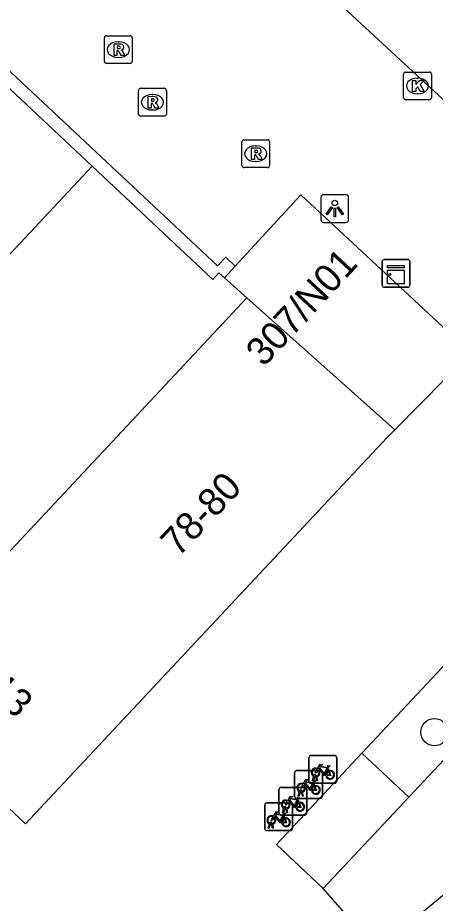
# Model space of a CAD drawing. Extents: x 159040 to 160094, y 381214 to 382518.
# Drawn here: x 159528.9 to 159543.94, y 381598.29 to 381630.16 of the extents above; entities that cross this region are included whole.
import ezdxf

# ---------------------------------------------------------------- set-up
doc = ezdxf.new("R2010")
doc.units = 0
for name, color, linetype in [('IMGEO_Boom', 7, 'Continuous'), ('IMGEO_Fietsenrek', 7, 'Continuous'), ('IMGEO_Groenvoorziening', 7, 'Continuous'), ('IMGEO_Kast', 7, 'Continuous'), ('IMGEO_Kolk', 7, 'Continuous'), ('IMGEO_Lichtpunt', 7, 'Continuous'), ('IMGEO_Pand', 7, 'Continuous'), ('IMGEO_Pand_nummerreeks', 7, 'Continuous'), ('IMGEO_Rijbaan_lokaal_open', 7, 'Continuous'), ('IMGEO_Rioolput', 7, 'Continuous'), ('IMGEO_Voetpad_open', 7, 'Continuous')]:
    doc.layers.add(name, color=color, linetype=linetype)

msp = doc.modelspace()

# ---------------------------------------------------------------- linework, layer by layer
at = {"layer": 'IMGEO_Boom'}
msp.add_circle((159543.909, 381604.447), 0.489, dxfattribs=at)
at = {"layer": 'IMGEO_Fietsenrek'}
for p, q in [((159539.386, 381602.685), (159539.386, 381603.526)), ((159539.386, 381603.526), (159539.386, 381602.685)), ((159539.461, 381603.61), (159540.302, 381603.61)), ((159540.302, 381603.61), (159539.461, 381603.61)), ((159540.386, 381603.535), (159540.386, 381602.694)), ((159540.386, 381602.694), (159540.386, 381603.535)), ((159538.945, 381603.066), (159539.786, 381603.066)), ((159539.786, 381603.066), (159538.945, 381603.066)), ((159540.073, 381603.159), (159540.109, 381603.064)), ((159538.87, 381602.141), (159538.87, 381602.982)), ((159538.87, 381602.982), (159538.87, 381602.141)), ((159539.513, 381602.694), (159539.552, 381602.854)), ((159539.582, 381602.842), (159539.547, 381602.694)), ((159539.624, 381602.866), (159539.623, 381602.87)), ((159539.665, 381602.694), (159539.631, 381602.836)), ((159539.655, 381602.877), (159539.656, 381602.87)), ((159539.663, 381602.84), (159539.698, 381602.694)), ((159539.87, 381602.991), (159539.87, 381602.15)), ((159539.87, 381602.15), (159539.87, 381602.991)), ((159538.383, 381602.459), (159539.224, 381602.459)), ((159539.224, 381602.459), (159538.383, 381602.459)), ((159540.311, 381602.61), (159539.47, 381602.61)), ((159539.47, 381602.61), (159540.311, 381602.61)), ((159539.547, 381602.694), (159539.513, 381602.694)), ((159539.557, 381602.615), (159539.593, 381602.52)), ((159539.698, 381602.694), (159539.665, 381602.694)), ((159538.308, 381601.534), (159538.308, 381602.375)), ((159538.308, 381602.375), (159538.308, 381601.534)), ((159538.997, 381602.15), (159539.036, 381602.31)), ((159539.031, 381602.15), (159538.997, 381602.15)), ((159539.066, 381602.298), (159539.031, 381602.15)), ((159539.108, 381602.322), (159539.107, 381602.326)), ((159539.149, 381602.15), (159539.115, 381602.292)), ((159539.139, 381602.333), (159539.14, 381602.326)), ((159539.147, 381602.296), (159539.182, 381602.15)), ((159539.182, 381602.15), (159539.149, 381602.15)), ((159539.308, 381602.384), (159539.308, 381601.543)), ((159539.308, 381601.543), (159539.308, 381602.384)), ((159537.795, 381600.978), (159537.795, 381601.819)), ((159537.795, 381601.819), (159537.795, 381600.978)), ((159537.87, 381601.903), (159538.711, 381601.903)), ((159538.711, 381601.903), (159537.87, 381601.903)), ((159538.795, 381601.828), (159538.795, 381600.987)), ((159538.795, 381600.987), (159538.795, 381601.828)), ((159539.795, 381602.066), (159538.954, 381602.066)), ((159538.954, 381602.066), (159539.795, 381602.066)), ((159538.995, 381602.008), (159539.031, 381601.913)), ((159539.233, 381601.459), (159538.392, 381601.459)), ((159538.392, 381601.459), (159539.233, 381601.459)), ((159538.435, 381601.543), (159538.474, 381601.703)), ((159538.469, 381601.543), (159538.435, 381601.543)), ((159538.504, 381601.691), (159538.469, 381601.543)), ((159538.482, 381601.452), (159538.518, 381601.357)), ((159538.546, 381601.715), (159538.545, 381601.719)), ((159538.587, 381601.543), (159538.553, 381601.685)), ((159538.577, 381601.726), (159538.578, 381601.719)), ((159538.585, 381601.689), (159538.62, 381601.543)), ((159538.62, 381601.543), (159538.587, 381601.543)), ((159537.922, 381600.987), (159537.961, 381601.147)), ((159537.991, 381601.135), (159537.956, 381600.987)), ((159538.033, 381601.159), (159538.032, 381601.163)), ((159538.074, 381600.987), (159538.04, 381601.129)), ((159538.064, 381601.17), (159538.065, 381601.163)), ((159538.072, 381601.133), (159538.107, 381600.987)), ((159538.72, 381600.903), (159537.879, 381600.903)), ((159537.879, 381600.903), (159538.72, 381600.903)), ((159537.956, 381600.987), (159537.922, 381600.987)), ((159538.107, 381600.987), (159538.074, 381600.987))]:
    msp.add_line(p, q, dxfattribs=at)
for points in [[(159539.72, 381603.084), (159539.668, 381602.994), (159539.628, 381602.969), (159539.629, 381603.016), (159539.684, 381603.11)], [(159539.699, 381603.136), (159539.794, 381603.3), (159539.88, 381603.286), (159539.882, 381603.277), (159539.826, 381603.266), (159539.799, 381603.221), (159540.055, 381603.18)], [(159539.995, 381602.892), (159539.945, 381602.892), (159539.754, 381603.143), (159539.735, 381603.111)], [(159540.042, 381603.155), (159539.785, 381603.196), (159539.768, 381603.167), (159539.935, 381602.947), (159540.042, 381603.155)], [(159540.09, 381603.057), (159540.06, 381603.134), (159539.951, 381602.916), (159539.994, 381602.916)], [(159540.12, 381603.036), (159540.175, 381602.891), (159540.025, 381602.891)], [(159540.055, 381603.18), (159540.08, 381603.229), (159540.074, 381603.233), (159540.051, 381603.237), (159540.039, 381603.244), (159540.038, 381603.247), (159540.04, 381603.252), (159540.135, 381603.237), (159540.137, 381603.227), (159540.127, 381603.214), (159540.115, 381603.208), (159540.101, 381603.214), (159540.073, 381603.159)], [(159539.183, 381602.592), (159539.278, 381602.756), (159539.364, 381602.742), (159539.366, 381602.733), (159539.31, 381602.722), (159539.283, 381602.677), (159539.539, 381602.636)], [(159540.024, 381602.916), (159540.144, 381602.915), (159540.1, 381603.029)], [(159539.204, 381602.54), (159539.152, 381602.45), (159539.112, 381602.425), (159539.113, 381602.472), (159539.168, 381602.566)], [(159539.479, 381602.348), (159539.429, 381602.348), (159539.238, 381602.599), (159539.219, 381602.567)], [(159539.526, 381602.611), (159539.269, 381602.652), (159539.252, 381602.623), (159539.419, 381602.403), (159539.526, 381602.611)], [(159539.574, 381602.513), (159539.544, 381602.59), (159539.435, 381602.372), (159539.478, 381602.372)], [(159539.508, 381602.372), (159539.628, 381602.371), (159539.584, 381602.485)], [(159539.604, 381602.492), (159539.659, 381602.347), (159539.509, 381602.347)], [(159539.539, 381602.636), (159539.564, 381602.685), (159539.558, 381602.689), (159539.535, 381602.693), (159539.523, 381602.7), (159539.522, 381602.703), (159539.524, 381602.708), (159539.619, 381602.693), (159539.621, 381602.683), (159539.611, 381602.67), (159539.599, 381602.664), (159539.585, 381602.67), (159539.557, 381602.615)], [(159538.621, 381601.985), (159538.716, 381602.149), (159538.802, 381602.135), (159538.804, 381602.126), (159538.748, 381602.115), (159538.721, 381602.07), (159538.977, 381602.029)], [(159538.977, 381602.029), (159539.002, 381602.078), (159538.996, 381602.082), (159538.973, 381602.086), (159538.961, 381602.093), (159538.96, 381602.096), (159538.962, 381602.101), (159539.057, 381602.086), (159539.059, 381602.076), (159539.049, 381602.063), (159539.037, 381602.057), (159539.023, 381602.063), (159538.995, 381602.008)], [(159538.642, 381601.933), (159538.59, 381601.843), (159538.55, 381601.818), (159538.551, 381601.865), (159538.606, 381601.959)], [(159538.917, 381601.741), (159538.867, 381601.741), (159538.676, 381601.992), (159538.657, 381601.96)], [(159538.964, 381602.004), (159538.707, 381602.045), (159538.69, 381602.016), (159538.857, 381601.796), (159538.964, 381602.004)], [(159539.012, 381601.906), (159538.982, 381601.983), (159538.873, 381601.765), (159538.916, 381601.765)], [(159538.946, 381601.765), (159539.066, 381601.764), (159539.022, 381601.878)], [(159539.042, 381601.885), (159539.097, 381601.74), (159538.947, 381601.74)], [(159538.108, 381601.429), (159538.203, 381601.593), (159538.289, 381601.579), (159538.291, 381601.57), (159538.235, 381601.559), (159538.208, 381601.514), (159538.464, 381601.473)], [(159538.451, 381601.448), (159538.194, 381601.489), (159538.177, 381601.46), (159538.344, 381601.24), (159538.451, 381601.448)], [(159538.464, 381601.473), (159538.489, 381601.522), (159538.483, 381601.526), (159538.46, 381601.53), (159538.448, 381601.537), (159538.447, 381601.54), (159538.449, 381601.545), (159538.544, 381601.53), (159538.546, 381601.52), (159538.536, 381601.507), (159538.524, 381601.501), (159538.51, 381601.507), (159538.482, 381601.452)], [(159538.129, 381601.377), (159538.077, 381601.287), (159538.037, 381601.262), (159538.038, 381601.309), (159538.093, 381601.403)], [(159538.404, 381601.185), (159538.354, 381601.185), (159538.163, 381601.436), (159538.144, 381601.404)], [(159538.499, 381601.35), (159538.469, 381601.427), (159538.36, 381601.209), (159538.403, 381601.209)], [(159538.433, 381601.209), (159538.553, 381601.208), (159538.509, 381601.322)], [(159538.529, 381601.329), (159538.584, 381601.184), (159538.434, 381601.184)]]:
    msp.add_lwpolyline(points, dxfattribs=at)
for centre, radius, start, end in [((159539.464, 381603.532), 0.0779, 92.4484, 184.2845), ((159539.464, 381603.532), 0.0779, 92.4484, 184.2845), ((159540.308, 381603.532), 0.0779, 2.4484, 94.2845), ((159540.308, 381603.532), 0.0779, 2.4484, 94.2845), ((159538.948, 381602.988), 0.0779, 92.4484, 184.2845), ((159538.948, 381602.988), 0.0779, 92.4484, 184.2845), ((159539.626, 381602.995), 0.159, 62.6766, 242.1369), ((159539.626, 381602.995), 0.129, 63.3192, 238.903), ((159539.626, 381602.995), 0.129, 283.6043, 43.4302), ((159539.626, 381602.995), 0.159, 283.5766, 46.6042), ((159539.792, 381602.988), 0.0779, 2.4484, 94.2845), ((159539.792, 381602.988), 0.0779, 2.4484, 94.2845), ((159540.153, 381602.911), 0.159, 113.3408, 178.3217), ((159540.153, 381602.911), 0.159, 187.0065, 105.7708), ((159540.153, 381602.911), 0.129, 188.6715, 104.5883), ((159539.606, 381602.866), 0.0499, 12.8025, 158.6934), ((159539.626, 381602.995), 0.159, 253.9967, 271.7867), ((159539.606, 381602.866), 0.0174, 12.8025, 163.4502), ((159539.626, 381602.995), 0.129, 253.415, 269.0204), ((159540.153, 381602.911), 0.129, 113.923, 177.9556), ((159538.386, 381602.381), 0.0779, 92.4484, 184.2845), ((159538.386, 381602.381), 0.0779, 92.4484, 184.2845), ((159539.11, 381602.451), 0.159, 62.6766, 242.1369), ((159539.11, 381602.451), 0.129, 63.3192, 238.903), ((159539.11, 381602.451), 0.129, 283.6043, 43.4302), ((159539.11, 381602.451), 0.159, 283.5766, 46.6042), ((159539.23, 381602.381), 0.0779, 2.4484, 94.2845), ((159539.23, 381602.381), 0.0779, 2.4484, 94.2845), ((159539.464, 381602.688), 0.0779, 182.4484, 274.2845), ((159539.464, 381602.688), 0.0779, 182.4484, 274.2845), ((159539.637, 381602.367), 0.159, 113.3408, 178.3217), ((159539.637, 381602.367), 0.159, 187.0065, 105.7708), ((159539.637, 381602.367), 0.129, 113.923, 177.9556), ((159539.637, 381602.367), 0.129, 188.6715, 104.5883), ((159540.308, 381602.688), 0.0779, 272.4484, 4.2845), ((159540.308, 381602.688), 0.0779, 272.4484, 4.2845), ((159538.948, 381602.144), 0.0779, 182.4484, 274.2845), ((159538.948, 381602.144), 0.0779, 182.4484, 274.2845), ((159539.09, 381602.322), 0.0499, 12.8025, 158.6934), ((159539.11, 381602.451), 0.159, 253.9967, 271.7867), ((159539.09, 381602.322), 0.0174, 12.8025, 163.4502), ((159539.11, 381602.451), 0.129, 253.415, 269.0204), ((159539.792, 381602.144), 0.0779, 272.4484, 4.2845), ((159539.792, 381602.144), 0.0779, 272.4484, 4.2845), ((159537.873, 381601.825), 0.0779, 92.4484, 184.2845), ((159537.873, 381601.825), 0.0779, 92.4484, 184.2845), ((159538.548, 381601.844), 0.159, 62.6766, 242.1369), ((159538.548, 381601.844), 0.129, 63.3192, 238.903), ((159538.528, 381601.715), 0.0499, 12.8025, 158.6934), ((159538.548, 381601.844), 0.129, 283.6043, 43.4302), ((159538.548, 381601.844), 0.159, 283.5766, 46.6042), ((159538.717, 381601.825), 0.0779, 2.4484, 94.2845), ((159538.717, 381601.825), 0.0779, 2.4484, 94.2845), ((159539.075, 381601.76), 0.159, 113.3408, 178.3217), ((159539.075, 381601.76), 0.159, 187.0065, 105.7708), ((159539.075, 381601.76), 0.129, 113.923, 177.9556), ((159539.075, 381601.76), 0.129, 188.6715, 104.5883), ((159538.035, 381601.288), 0.159, 62.6766, 242.1369), ((159538.386, 381601.537), 0.0779, 182.4484, 274.2845), ((159538.386, 381601.537), 0.0779, 182.4484, 274.2845), ((159538.548, 381601.844), 0.159, 253.9967, 271.7867), ((159538.528, 381601.715), 0.0174, 12.8025, 163.4502), ((159538.548, 381601.844), 0.129, 253.415, 269.0204), ((159539.23, 381601.537), 0.0779, 272.4484, 4.2845), ((159539.23, 381601.537), 0.0779, 272.4484, 4.2845), ((159538.035, 381601.288), 0.129, 63.3192, 238.903), ((159538.015, 381601.159), 0.0499, 12.8025, 158.6934), ((159538.035, 381601.288), 0.159, 253.9967, 271.7867), ((159538.015, 381601.159), 0.0174, 12.8025, 163.4502), ((159538.035, 381601.288), 0.129, 253.415, 269.0204), ((159538.035, 381601.288), 0.129, 283.6043, 43.4302), ((159538.035, 381601.288), 0.159, 283.5766, 46.6042), ((159538.562, 381601.204), 0.159, 113.3408, 178.3217), ((159538.562, 381601.204), 0.159, 187.0065, 105.7708), ((159538.562, 381601.204), 0.129, 113.923, 177.9556), ((159538.562, 381601.204), 0.129, 188.6715, 104.5883), ((159537.873, 381600.981), 0.0779, 182.4484, 274.2845), ((159537.873, 381600.981), 0.0779, 182.4484, 274.2845), ((159538.717, 381600.981), 0.0779, 272.4484, 4.2845), ((159538.717, 381600.981), 0.0779, 272.4484, 4.2845)]:
    msp.add_arc(centre, radius, start, end, dxfattribs=at)
at = {"layer": 'IMGEO_Groenvoorziening'}
msp.add_lwpolyline([(159542.98, 381602.104), (159541.295, 381603.687)], dxfattribs=at)
at = {"layer": 'IMGEO_Kast'}
for p, q in [((159542.024, 381620.529), (159542.024, 381621.37)), ((159542.024, 381621.37), (159542.024, 381620.529)), ((159542.099, 381621.454), (159542.94, 381621.454)), ((159542.94, 381621.454), (159542.099, 381621.454)), ((159543.024, 381621.379), (159543.024, 381620.538)), ((159543.024, 381620.538), (159543.024, 381621.379)), ((159542.949, 381620.454), (159542.108, 381620.454)), ((159542.108, 381620.454), (159542.949, 381620.454))]:
    msp.add_line(p, q, dxfattribs=at)
for points in [[(159542.219, 381621.244), (159542.819, 381621.244), (159542.819, 381621.159), (159542.219, 381621.159), (159542.219, 381621.244)], [(159542.219, 381621.069), (159542.819, 381621.069), (159542.819, 381620.58), (159542.219, 381620.58), (159542.219, 381621.069)]]:
    msp.add_lwpolyline(points, dxfattribs=at)
msp.add_circle((159542.303, 381620.918), 0.0377, dxfattribs=at)
for centre, start, end in [((159542.102, 381621.376), 92.4484, 184.2845), ((159542.102, 381621.376), 92.4484, 184.2845), ((159542.946, 381621.376), 2.4484, 94.2845), ((159542.946, 381621.376), 2.4484, 94.2845), ((159542.102, 381620.532), 182.4484, 274.2845), ((159542.102, 381620.532), 182.4484, 274.2845), ((159542.946, 381620.532), 272.4484, 4.2845), ((159542.946, 381620.532), 272.4484, 4.2845)]:
    msp.add_arc(centre, 0.0779, start, end, dxfattribs=at)
at = {"layer": 'IMGEO_Kolk'}
for p, q in [((159542.796, 381627.275), (159542.796, 381628.127)), ((159542.871, 381628.201), (159543.723, 381628.201)), ((159543.284, 381627.981), (159543.309, 381627.981)), ((159543.797, 381628.127), (159543.797, 381627.275)), ((159543.307, 381627.421), (159543.282, 381627.421)), ((159543.723, 381627.201), (159542.871, 381627.201))]:
    msp.add_line(p, q, dxfattribs=at)
for points in [[(159542.796, 381627.275), (159542.796, 381628.127)], [(159542.871, 381628.201), (159543.723, 381628.201)], [(159543.117, 381627.901), (159543.24, 381627.901), (159543.24, 381627.75), (159543.37, 381627.901), (159543.534, 381627.901), (159543.388, 381627.75), (159543.541, 381627.501), (159543.389, 381627.501), (159543.304, 381627.665), (159543.24, 381627.598), (159543.24, 381627.501), (159543.117, 381627.501), (159543.117, 381627.901)], [(159543.797, 381628.127), (159543.797, 381627.275)], [(159543.723, 381627.201), (159542.871, 381627.201)]]:
    msp.add_lwpolyline(points, dxfattribs=at)
for centre, start, end in [((159542.873, 381628.125), 91.552, 178.448), ((159542.873, 381628.125), 91.552, 178.448), ((159543.721, 381628.125), 1.552, 88.448), ((159543.721, 381628.125), 1.552, 88.448), ((159542.873, 381627.277), 181.552, 268.448), ((159542.873, 381627.277), 181.552, 268.448), ((159543.721, 381627.277), 271.552, 358.448), ((159543.721, 381627.277), 271.552, 358.448)]:
    msp.add_arc(centre, 0.0765, start, end, dxfattribs=at)
for centre, major_axis, ratio, start_param, end_param in [((159543.283, 381627.701), (-0.387, 0.002), 0.722429, 4.712389, 7.853982), ((159543.308, 381627.701), (-0.39, 0.002), 0.717154, 1.570796, 4.712389)]:
    msp.add_ellipse(centre, major_axis=major_axis, ratio=ratio, start_param=start_param, end_param=end_param, dxfattribs=at)
at = {"layer": 'IMGEO_Lichtpunt'}
for p, q in [((159540.721, 381623.786), (159539.913, 381623.786)), ((159540.721, 381623.786), (159539.913, 381623.786)), ((159539.819, 381623.691), (159539.819, 381622.884)), ((159539.819, 381623.691), (159539.819, 381622.884)), ((159540.815, 381622.884), (159540.815, 381623.691)), ((159540.815, 381622.884), (159540.815, 381623.691)), ((159539.913, 381622.79), (159540.721, 381622.79)), ((159539.913, 381622.79), (159540.721, 381622.79))]:
    msp.add_line(p, q, dxfattribs=at)
for points in [[(159540.193, 381623.355), (159540.232, 381623.327), (159540.044, 381623.065), (159540.006, 381623.092), (159540.193, 381623.355)], [(159540.295, 381623.307), (159540.342, 381623.307), (159540.342, 381622.985), (159540.295, 381622.985), (159540.295, 381623.307)], [(159540.405, 381623.327), (159540.443, 381623.354), (159540.63, 381623.092), (159540.591, 381623.064), (159540.405, 381623.327)]]:
    msp.add_lwpolyline(points, dxfattribs=at)
msp.add_circle((159540.318, 381623.489), 0.0994, dxfattribs=at)
for centre, start, end in [((159539.913, 381623.691), 90, 180), ((159539.913, 381623.691), 90, 180), ((159540.721, 381623.691), 0, 90), ((159540.721, 381623.691), 0, 90), ((159539.913, 381622.884), 180, 270), ((159539.913, 381622.884), 180, 270), ((159540.721, 381622.884), 270, 0), ((159540.721, 381622.884), 270, 360)]:
    msp.add_arc(centre, 0.0946, start, end, dxfattribs=at)
at = {"layer": 'IMGEO_Pand'}
for points in [[(159531.579, 381624.81), (159526.253, 381629.802)], [(159518.65, 381611.007), (159531.579, 381624.81)], [(159536.341, 381620.801), (159536.144, 381620.977), (159535.924, 381620.737), (159531.579, 381624.81)], [(159536.728, 381621.22), (159539.099, 381623.786), (159545.216, 381618.097)], [(159536.728, 381621.22), (159536.341, 381620.801)], [(159536.341, 381620.801), (159537.15, 381620.079)], [(159523.98, 381606.018), (159537.15, 381620.079)], [(159537.15, 381620.079), (159542.475, 381615.328)], [(159545.216, 381618.097), (159542.475, 381615.328)], [(159542.475, 381615.328), (159542.198, 381615.033), (159529.176, 381601.153), (159523.98, 381606.018)]]:
    msp.add_lwpolyline(points, dxfattribs=at)
at = {"layer": 'IMGEO_Rijbaan_lokaal_open'}
for points in [[(159505.22, 381650.124), (159536.088, 381621.223), (159536.396, 381621.54), (159536.728, 381621.22)], [(159546.69, 381624.937), (159540.645, 381630.508)]]:
    msp.add_lwpolyline(points, dxfattribs=at)
at = {"layer": 'IMGEO_Rioolput'}
for p, q in [((159532.096, 381629.508), (159532.948, 381629.508)), ((159532.021, 381628.582), (159532.021, 381629.434)), ((159532.509, 381629.288), (159532.534, 381629.288)), ((159533.022, 381629.434), (159533.022, 381628.582)), ((159532.532, 381628.728), (159532.507, 381628.728)), ((159532.948, 381628.508), (159532.096, 381628.508)), ((159533.324, 381627.614), (159534.176, 381627.614)), ((159533.249, 381626.688), (159533.249, 381627.54)), ((159533.737, 381627.394), (159533.762, 381627.394)), ((159534.25, 381627.54), (159534.25, 381626.688)), ((159534.176, 381626.614), (159533.324, 381626.614)), ((159533.76, 381626.834), (159533.735, 381626.834)), ((159536.971, 381624.837), (159536.971, 381625.689)), ((159537.046, 381625.763), (159537.898, 381625.763)), ((159537.972, 381625.689), (159537.972, 381624.837)), ((159537.459, 381625.543), (159537.484, 381625.543)), ((159537.898, 381624.763), (159537.046, 381624.763)), ((159537.482, 381624.983), (159537.457, 381624.983))]:
    msp.add_line(p, q, dxfattribs=at)
for points in [[(159532.096, 381629.508), (159532.948, 381629.508)], [(159532.021, 381628.582), (159532.021, 381629.434)], [(159532.61, 381629.206), (159532.358, 381629.208), (159532.358, 381628.808)], [(159533.022, 381629.434), (159533.022, 381628.582)], [(159532.358, 381628.808), (159532.482, 381628.808), (159532.482, 381628.97), (159532.493, 381628.97)], [(159532.536, 381629.127), (159532.482, 381629.127), (159532.482, 381629.046)], [(159532.482, 381629.046), (159532.534, 381629.046)], [(159532.54, 381628.941), (159532.611, 381628.808), (159532.751, 381628.808), (159532.686, 381628.934)], [(159532.948, 381628.508), (159532.096, 381628.508)], [(159533.324, 381627.614), (159534.176, 381627.614)], [(159533.249, 381626.688), (159533.249, 381627.54)], [(159533.838, 381627.312), (159533.586, 381627.314), (159533.586, 381626.914)], [(159534.25, 381627.54), (159534.25, 381626.688)], [(159533.586, 381626.914), (159533.71, 381626.914), (159533.71, 381627.076), (159533.721, 381627.076)], [(159533.764, 381627.233), (159533.71, 381627.233), (159533.71, 381627.152)], [(159533.71, 381627.152), (159533.762, 381627.152)], [(159533.768, 381627.047), (159533.839, 381626.914), (159533.979, 381626.914), (159533.914, 381627.04)], [(159534.176, 381626.614), (159533.324, 381626.614)], [(159536.971, 381624.837), (159536.971, 381625.689)], [(159537.046, 381625.763), (159537.898, 381625.763)], [(159537.972, 381625.689), (159537.972, 381624.837)], [(159537.56, 381625.461), (159537.308, 381625.463), (159537.308, 381625.063)], [(159537.486, 381625.382), (159537.432, 381625.382), (159537.432, 381625.301)], [(159537.308, 381625.063), (159537.432, 381625.063), (159537.432, 381625.225), (159537.443, 381625.225)], [(159537.432, 381625.301), (159537.484, 381625.301)], [(159537.49, 381625.196), (159537.561, 381625.063), (159537.701, 381625.063), (159537.636, 381625.189)], [(159537.898, 381624.763), (159537.046, 381624.763)]]:
    msp.add_lwpolyline(points, dxfattribs=at)
for centre, radius, start, end in [((159532.098, 381629.432), 0.0765, 91.552, 178.448), ((159532.098, 381629.432), 0.0765, 91.552, 178.448), ((159532.946, 381629.432), 0.0765, 1.552, 88.448), ((159532.946, 381629.432), 0.0765, 1.552, 88.448), ((159532.609, 381629.096), 0.109, 350.3612, 89.416), ((159532.492, 381628.917), 0.0533, 26.0293, 88.6989), ((159532.518, 381629.235), 0.19, 274.7715, 282.9687), ((159532.542, 381629.031), 0.0964, 77.0061, 93.1865), ((159532.556, 381629.088), 0.0378, 276.6634, 79.6772), ((159532.607, 381629.096), 0.112, 277.5842, 350.9817), ((159532.591, 381628.881), 0.108, 29.5134, 73.7905), ((159532.098, 381628.584), 0.0765, 181.552, 268.448), ((159532.098, 381628.584), 0.0765, 181.552, 268.448), ((159532.946, 381628.584), 0.0765, 271.552, 358.448), ((159532.946, 381628.584), 0.0765, 271.552, 358.448), ((159533.326, 381627.538), 0.0765, 91.552, 178.448), ((159533.326, 381627.538), 0.0765, 91.552, 178.448), ((159534.174, 381627.538), 0.0765, 1.552, 88.448), ((159534.174, 381627.538), 0.0765, 1.552, 88.448), ((159533.837, 381627.202), 0.109, 350.3612, 89.416), ((159533.72, 381627.023), 0.0533, 26.0293, 88.6989), ((159533.746, 381627.341), 0.19, 274.7715, 282.9687), ((159533.77, 381627.137), 0.0964, 77.0061, 93.1865), ((159533.784, 381627.194), 0.0378, 276.6634, 79.6772), ((159533.835, 381627.202), 0.112, 277.5842, 350.9817), ((159533.819, 381626.987), 0.108, 29.5134, 73.7905), ((159533.326, 381626.69), 0.0765, 181.552, 268.448), ((159533.326, 381626.69), 0.0765, 181.552, 268.448), ((159534.174, 381626.69), 0.0765, 271.552, 358.448), ((159534.174, 381626.69), 0.0765, 271.552, 358.448), ((159537.048, 381625.687), 0.0765, 91.552, 178.448), ((159537.048, 381625.687), 0.0765, 91.552, 178.448), ((159537.896, 381625.687), 0.0765, 1.552, 88.448), ((159537.896, 381625.687), 0.0765, 1.552, 88.448), ((159537.492, 381625.286), 0.0964, 77.0061, 93.1865), ((159537.506, 381625.343), 0.0378, 276.6634, 79.6772), ((159537.559, 381625.351), 0.109, 350.3612, 89.416), ((159537.442, 381625.172), 0.0533, 26.0293, 88.6989), ((159537.468, 381625.49), 0.19, 274.7715, 282.9687), ((159537.557, 381625.351), 0.112, 277.5842, 350.9817), ((159537.541, 381625.136), 0.108, 29.5134, 73.7905), ((159537.048, 381624.839), 0.0765, 181.552, 268.448), ((159537.048, 381624.839), 0.0765, 181.552, 268.448), ((159537.896, 381624.839), 0.0765, 271.552, 358.448), ((159537.896, 381624.839), 0.0765, 271.552, 358.448)]:
    msp.add_arc(centre, radius, start, end, dxfattribs=at)
for centre, major_axis, ratio, start_param, end_param in [((159532.508, 381629.008), (-0.387, 0.002), 0.722429, 4.712389, 7.853982), ((159532.533, 381629.008), (-0.39, 0.002), 0.717154, 1.570796, 4.712389), ((159533.736, 381627.114), (-0.387, 0.002), 0.722429, 4.712389, 7.853982), ((159533.761, 381627.114), (-0.39, 0.002), 0.717154, 1.570796, 4.712389), ((159537.458, 381625.263), (-0.387, 0.002), 0.722429, 4.712389, 7.853982), ((159537.483, 381625.263), (-0.39, 0.002), 0.717154, 1.570796, 4.712389)]:
    msp.add_ellipse(centre, major_axis=major_axis, ratio=ratio, start_param=start_param, end_param=end_param, dxfattribs=at)
at = {"layer": 'IMGEO_Voetpad_open'}
for points in [[(159589.015, 381644.721), (159585.499, 381640.939), (159577.744, 381632.901), (159575.665, 381630.746), (159569.368, 381624.177), (159558.565, 381613.085), (159548.645, 381602.999), (159545.161, 381599.355), (159543.018, 381597.584), (159541.982, 381596.459)], [(159541.295, 381603.687), (159543.998, 381606.571), (159544.427, 381607.028), (159546.113, 381605.448)], [(159542.98, 381602.104), (159545.685, 381604.991), (159546.113, 381605.448)], [(159539.905, 381598.822), (159538.218, 381600.403), (159541.295, 381603.687)], [(159539.905, 381598.822), (159542.98, 381602.104)], [(159541.982, 381596.459), (159539.905, 381598.822)]]:
    msp.add_lwpolyline(points, dxfattribs=at)

# ---------------------------------------------------------------- texts
at = {"layer": 'IMGEO_Pand_nummerreeks'}
for s, rotation, p in [('307/N01', 47.1747, (159537.758, 381617.558)), ('78-80', 46.8604, (159534.685, 381610.718)), ('13', 316.8889, (159527.765, 381605.925))]:
    msp.add_text(s, height=1, rotation=rotation, dxfattribs=at).set_placement(p)

doc.saveas('drawing.dxf')
